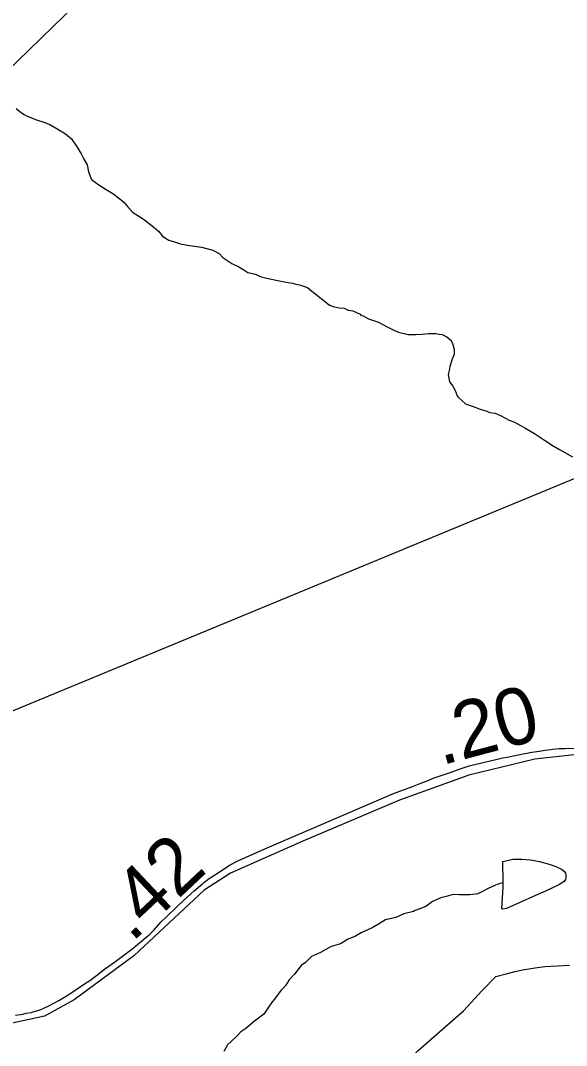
# Model space of a CAD drawing. Extents: x 2001466 to 31450019, y -30647475 to 847247.
# Drawn here: x 2035119 to 2037524, y 693124 to 697636 of the extents above; entities that cross this region are included whole.
import ezdxf

# ---------------------------------------------------------------- set-up
doc = ezdxf.new("R2010")
doc.units = 0
for name, color, linetype in [('Exist Boundary Political City Limit New', 7, 'Continuous'), ('Exist Hydrographic Misc Water Feature', 7, 'Continuous'), ('Exist Road Non-System Type 51', 7, 'Continuous'), ('Exist Road Secondary Mileage Hundredths English Label', 7, 'Continuous'), ('Exist Road Secondary Type 51 Attributed', 7, 'Continuous'), ('Exist Utilities Electrical Transmission Line', 7, 'Continuous'), ('Map Preparation Boundary City Limit Buffer Line', 7, 'Continuous')]:
    doc.layers.add(name, color=color, linetype=linetype)

msp = doc.modelspace()

# ---------------------------------------------------------------- linework, layer by layer
at = {"layer": 'Exist Boundary Political City Limit New'}
for points in [[(2035762.2, 693690.1), (2035808, 693734.5), (2035836.8, 693762.6), (2035883.9, 693805.3), (2035920.9, 693835.8), (2035926.4, 693840.8), (2035950.5, 693858.4), (2036015.8, 693902.4), (2036040, 693918.1), (2036076.4, 693936.6), (2036113.2, 693953.6), (2036195.6, 693989.1), (2036540.5, 694137.8), (2036762.2, 694233.4), (2036846.1, 694264.4), (2036875.6, 694276.1), (2036910.4, 694289.4), (2036941.6, 694302.3), (2037016.1, 694327.5), (2037054.8, 694341.6), (2037095, 694354.4), (2037151.4, 694368.7), (2037243.1, 694390.1), (2037262.2, 694393.8), (2037302.8, 694401.6), (2037370.9, 694415.1), (2037404.4, 694420.3), (2037428.1, 694423.9), (2037442.4, 694425.7), (2037462.5, 694428), (2037491.5, 694431), (2037517.2, 694431), (2037557, 694432.5)], [(2035097.5, 693257.2), (2035129.4, 693261.6), (2035144.9, 693265.7), (2035166.9, 693269.5), (2035179.6, 693273.2), (2035196.2, 693277.6), (2035209, 693281.8), (2035221.8, 693287.6), (2035244.6, 693299), (2035266.8, 693310.8), (2035288.1, 693322.6), (2035332.4, 693348.9), (2035397.4, 693392.8), (2035425.5, 693410.8), (2035454.1, 693432.7), (2035490, 693459.4), (2035534, 693491), (2035615.9, 693552.2), (2035662.8, 693591.6), (2035685.5, 693611.7), (2035705.9, 693632.2), (2035737.8, 693666.8), (2035762.2, 693690.1)]]:
    msp.add_lwpolyline(points, dxfattribs=at)
at = {"layer": 'Exist Hydrographic Misc Water Feature'}
for points in [[(2035100.3, 697248.3), (2035124.3, 697230.3), (2035136.2, 697222.3), (2035148.3, 697214.4), (2035190.3, 697198.4), (2035222.3, 697188.4), (2035248.1, 697178.4), (2035284.2, 697158.4), (2035318.3, 697136.5), (2035344.3, 697114.5), (2035368.3, 697078.5), (2035386.3, 697048.5), (2035396.4, 697028.5), (2035412.4, 697000.5), (2035418.3, 696970.5), (2035432.3, 696936.6), (2035464.3, 696912.5), (2035496.3, 696892.6), (2035526.4, 696874.6), (2035556.3, 696850.7), (2035576.4, 696834.6), (2035590.4, 696816.7), (2035612.3, 696792.7), (2035648.4, 696770.7), (2035666.5, 696756.7), (2035706.4, 696726.7), (2035726.5, 696708.8), (2035746.4, 696684.8), (2035772.5, 696668.8), (2035802.4, 696660.8), (2035824.5, 696652.9), (2035854.5, 696646.9), (2035916.4, 696638.9), (2035944.5, 696630.9), (2035966.4, 696624.9), (2035994.5, 696610.9), (2036010.5, 696593), (2036050.5, 696567), (2036080.5, 696551.1), (2036102.4, 696539.1), (2036120.4, 696527.1), (2036154.5, 696519.1), (2036174.4, 696509.1), (2036204.5, 696501.1), (2036244.5, 696493.1), (2036282.4, 696485.2), (2036298.4, 696483.2), (2036316.5, 696479.2), (2036332.5, 696475.2), (2036348.5, 696473.2), (2036382.5, 696461.2), (2036402.4, 696445.3), (2036420.4, 696431.3), (2036444.4, 696411.3), (2036454.5, 696403.3), (2036480.5, 696383.3), (2036496.5, 696377.3), (2036524.4, 696371.3), (2036544.5, 696369.3), (2036562.5, 696361.4), (2036582.4, 696357.4), (2036614.4, 696343.4), (2036618.5, 696339.4), (2036628.3, 696335.4), (2036652.5, 696323.5), (2036678.6, 696313.5), (2036696.4, 696307.5), (2036734.6, 696287.5), (2036762.7, 696273.5), (2036784.6, 696263.5), (2036826.6, 696253.6), (2036858.4, 696253.6), (2036888.4, 696255.6), (2036916.4, 696257.6), (2036948.4, 696257.6), (2036962.4, 696255.6), (2036976.5, 696253.6), (2036996.4, 696243.6)], [(2036996.4, 696243.6), (2037016.5, 696227.6), (2037022.7, 696209.6), (2037028.6, 696187.7), (2037028.6, 696167.7), (2037020.6, 696145.7), (2037010.6, 696113.7), (2037006.5, 696095.7), (2037002.6, 696077.7), (2037008.5, 696045.7), (2037022.7, 696025.7), (2037032.7, 696007.7), (2037042.8, 695983.8), (2037046.7, 695978), (2037078.8, 695947.9), (2037113.1, 695936.5), (2037143.2, 695924.9), (2037173.4, 695916.6), (2037185.3, 695910.9), (2037209.3, 695907.1)], [(2037209.3, 695907.1), (2037233.3, 695897.1), (2037255.4, 695885.2), (2037271.4, 695877.2), (2037291.3, 695869.2), (2037307.3, 695861.3), (2037339.5, 695843.3), (2037383.4, 695817.4), (2037427.4, 695789.4), (2037465.6, 695763.6), (2037493.5, 695747.6), (2037549.6, 695715.7)], [(2037245.1, 693839.5), (2037242.9, 693933.5), (2037256.8, 693937.5), (2037287, 693943.5), (2037327, 693943.6), (2037364.9, 693941.6), (2037404.9, 693933.7), (2037446.9, 693921.8), (2037476.9, 693911.9), (2037501.1, 693899.9), (2037512.9, 693891.9), (2037519.1, 693881.9), (2037520.9, 693872), (2037520.9, 693866), (2037520.9, 693860), (2037519.1, 693854), (2037512.9, 693846), (2037489.2, 693831.9), (2037431.1, 693803.8), (2037387, 693783.7), (2037315.3, 693751.6), (2037259.3, 693727.5), (2037243.3, 693723.4), (2037239.2, 693725.4), (2037245.1, 693821.5), (2037245.1, 693839.5)], [(2037211.1, 693829.4), (2037179.1, 693815.5), (2037151.2, 693799.9), (2037133.4, 693792.2), (2037097.7, 693787), (2037051.8, 693787.9), (2037023.9, 693788.1), (2036994, 693780), (2036970, 693774), (2036934.1, 693758), (2036903.9, 693736), (2036877.9, 693726), (2036858, 693718), (2036850, 693714), (2036808, 693704), (2036772.1, 693687.9), (2036726, 693677.9), (2036696, 693657.8), (2036667.9, 693641.8), (2036619.9, 693619.8), (2036594.1, 693605.8), (2036562.1, 693591.8), (2036528.1, 693571.8), (2036488.1, 693559.8), (2036440.1, 693533.7), (2036400.1, 693515.7), (2036374.1, 693489.7), (2036356, 693475.7), (2036326.3, 693437.7), (2036302.3, 693413.6), (2036288.2, 693389.7), (2036276.3, 693375.7), (2036266.2, 693365.6), (2036246.3, 693339.6), (2036220.3, 693305.6), (2036190.4, 693261.6), (2036150.4, 693231.6), (2036112.4, 693199.5), (2036090.3, 693183.5), (2036072.5, 693165.5), (2036048.5, 693143.6), (2036030.4, 693127.6), (2036014.4, 693097.5)], [(2037245.1, 693839.5), (2037225.1, 693835.4), (2037211.1, 693829.4)]]:
    msp.add_lwpolyline(points, dxfattribs=at)
at = {"layer": 'Exist Road Non-System Type 51'}
msp.add_lwpolyline([(2035564.2, 690800.7), (2036399, 692489.7), (2036444.9, 692553.8), (2036509, 692635.9), (2036550.8, 692703.8), (2036609, 692779.9), (2036634.9, 692823.9), (2036670.8, 692887.8), (2036714.8, 692949.9), (2036762.7, 693004), (2036816.7, 693049.9), (2036870.7, 693102), (2036976.6, 693194), (2037070.7, 693276.1), (2037152.6, 693366.1), (2037212.5, 693428.1), (2037257.7, 693439.1), (2037297.9, 693450.3), (2037330.1, 693457.7), (2037386.3, 693466.5), (2037428.4, 693471.7), (2037536.5, 693477.5)], dxfattribs=at)
at = {"layer": 'Exist Road Secondary Type 51 Attributed'}
msp.add_lwpolyline([(2038786.2, 694537.2), (2038720.8, 694490.7), (2038632.1, 694445.3), (2038545, 694421), (2038386.7, 694404.1), (2037558, 694403), (2037384.9, 694385.1), (2037093, 694314.3), (2036787.9, 694203.4), (2036363.1, 694023.8), (2036044.3, 693882.2), (2035928.1, 693808.3), (2035618.8, 693518.9), (2035355.5, 693325.5), (2035224.6, 693253.7), (2035083.1, 693222), (2034857.2, 693222), (2034469.8, 693242.1), (2034235.4, 693262.2), (2034087.1, 693300.2), (2033812.7, 693410), (2033624.8, 693460.8), (2033470.6, 693477.7), (2032848.5, 693515.5)], dxfattribs=at)
at = {"layer": 'Exist Utilities Electrical Transmission Line'}
for points in [[(2033499.3, 696037.5), (2033602, 696006.1), (2033863.4, 696258.6), (2034348.3, 696725.8), (2034849, 697209), (2035467.7, 697808.5), (2036175.9, 698510.3), (2037148.1, 699464.1)], [(2032364.5, 693503.1), (2034681.8, 694431.6), (2038664.9, 696078), (2040380.3, 696785.9)]]:
    msp.add_lwpolyline(points, dxfattribs=at)
at = {"layer": 'Map Preparation Boundary City Limit Buffer Line'}
for points in [[(2035762.2, 693690.1), (2035808, 693734.5), (2035836.8, 693762.6), (2035883.9, 693805.3), (2035920.9, 693835.8), (2035926.4, 693840.8), (2035950.5, 693858.4), (2036015.8, 693902.4), (2036040, 693918.1), (2036076.4, 693936.6), (2036113.2, 693953.6), (2036195.6, 693989.1), (2036540.5, 694137.8), (2036762.2, 694233.4), (2036846.1, 694264.4), (2036875.6, 694276.1), (2036910.4, 694289.4), (2036941.6, 694302.3), (2037016.1, 694327.5), (2037054.8, 694341.6), (2037095, 694354.4), (2037151.4, 694368.7), (2037243.1, 694390.1), (2037262.2, 694393.8), (2037302.8, 694401.6), (2037370.9, 694415.1), (2037404.4, 694420.3), (2037428.1, 694423.9), (2037442.4, 694425.7), (2037462.5, 694428), (2037491.5, 694431), (2037517.2, 694431), (2037557, 694432.5)], [(2035097.5, 693257.2), (2035129.4, 693261.6), (2035144.9, 693265.7), (2035166.9, 693269.5), (2035179.6, 693273.2), (2035196.2, 693277.6), (2035209, 693281.8), (2035221.8, 693287.6), (2035244.6, 693299), (2035266.8, 693310.8), (2035288.1, 693322.6), (2035332.4, 693348.9), (2035397.4, 693392.8), (2035425.5, 693410.8), (2035454.1, 693432.7), (2035490, 693459.4), (2035534, 693491), (2035615.9, 693552.2), (2035662.8, 693591.6), (2035685.5, 693611.7), (2035705.9, 693632.2), (2035737.8, 693666.8), (2035762.2, 693690.1)]]:
    msp.add_lwpolyline(points, dxfattribs=at)

# ---------------------------------------------------------------- texts
at = {"layer": 'Exist Road Secondary Mileage Hundredths English Label'}
for s, rotation, p in [('.20', 14.8091, (2036971, 694356.5)), ('.42', 43.2632, (2035609, 693574.1))]:
    msp.add_text(s, height=250, rotation=rotation, dxfattribs=at).set_placement(p)

doc.saveas('drawing.dxf')
